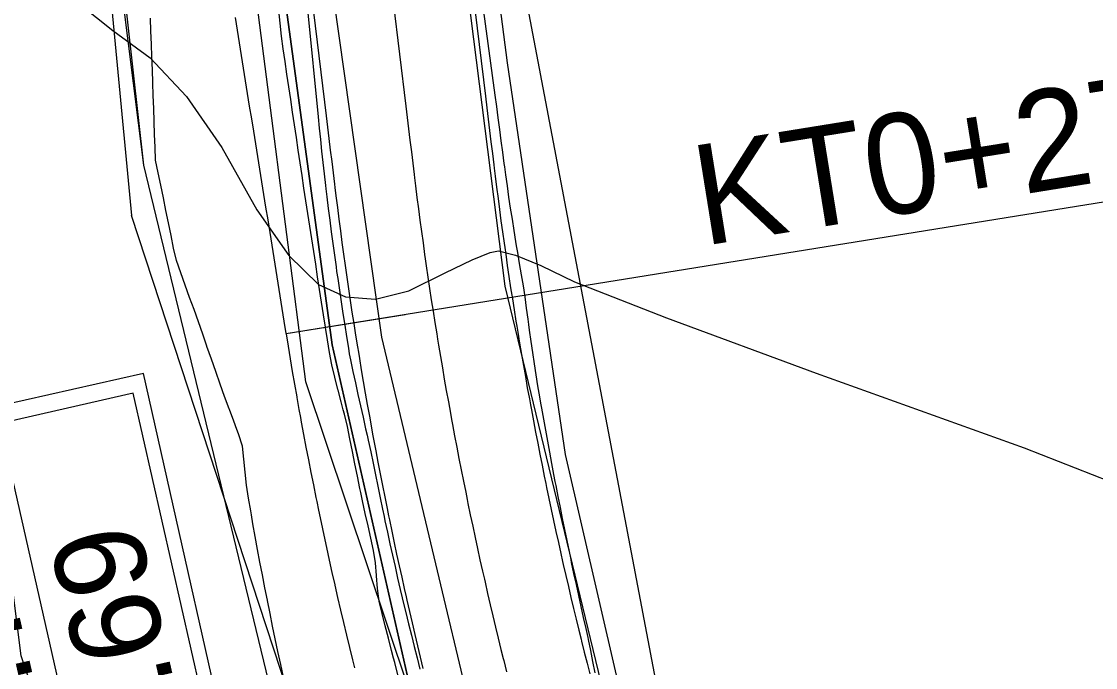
# Model space of a CAD drawing. Extents: x -574342 to -508101, y -1143544 to -1123894.
# Drawn here: x -508550.57 to -508523.81, y -1143236.42 to -1143220.32 of the extents above; entities that cross this region are included whole.
import ezdxf

# ---------------------------------------------------------------- set-up
doc = ezdxf.new("R2010")
doc.units = 0
for name, color, linetype in [('01_PARCELY_NAVRH_PC', 7, 'Continuous'), ('01_PARCELY_NAVRH_VHO', 7, 'Continuous'), ('01_PARCELY_NAVRH_ŽP', 7, 'Continuous'), ('1000', 7, 'Continuous'), ('18', 7, 'Continuous'), ('21', 7, 'Continuous'), ('23', 7, 'Continuous'), ('37', 7, 'Continuous'), ('42', 7, 'Continuous'), ('55', 7, 'Continuous'), ('62', 7, 'Continuous'), ('SO 101_popis oblouku', 7, 'Continuous'), ('VRST VEDL', 7, 'Continuous')]:
    doc.layers.add(name, color=color, linetype=linetype)

msp = doc.modelspace()

# ---------------------------------------------------------------- linework, layer by layer
msp.add_lwpolyline([(-508542.369, -1143252.042), (-508547.53, -1143229.095), (-508568.772, -1143233.873), (-508563.611, -1143256.82)], close=True)
at = {"layer": '01_PARCELY_NAVRH_PC'}
msp.add_lwpolyline([(-508524.26, -1143263.08), (-508531.16, -1143250.06), (-508535.34, -1143238.37), (-508537.02, -1143231.11), (-508538.46, -1143221.35), (-508540.02, -1143209.35), (-508540.32, -1143193.28), (-508538.65, -1143182.46), (-508537.18, -1143176.51), (-508541.94, -1143173.53), (-508544.25, -1143181.83), (-508544.97, -1143188.3), (-508545.24, -1143191.32), (-508545.52, -1143198.58), (-508545.45, -1143205.07), (-508544.32, -1143217.47), (-508542.83, -1143228.38), (-508540.55, -1143238.43), (-508539.77, -1143241.25), (-508539.07, -1143243.44), (-508536.24, -1143250.83), (-508534.5, -1143254.93), (-508531.94, -1143260.32)], dxfattribs=at)
msp.add_lwpolyline([(-508524.26, -1143263.08), (-508531.16, -1143250.06), (-508535.34, -1143238.37), (-508537.02, -1143231.11), (-508538.46, -1143221.35), (-508540.02, -1143209.35), (-508540.32, -1143193.28), (-508538.65, -1143182.46), (-508537.18, -1143176.51), (-508541.94, -1143173.53), (-508544.25, -1143181.83), (-508544.97, -1143188.3), (-508545.24, -1143191.32), (-508545.52, -1143198.58), (-508545.45, -1143205.07), (-508544.32, -1143217.47), (-508542.83, -1143228.38), (-508540.55, -1143238.43), (-508539.77, -1143241.25), (-508539.07, -1143243.44), (-508536.24, -1143250.83), (-508534.5, -1143254.93), (-508531.94, -1143260.32)], dxfattribs=at)
at = {"layer": '01_PARCELY_NAVRH_VHO'}
for points in [[(-508536.24, -1143250.83), (-508539.07, -1143243.44), (-508539.77, -1143241.25), (-508540.55, -1143238.43), (-508542.83, -1143228.38), (-508544.32, -1143217.47), (-508545.45, -1143205.07), (-508545.52, -1143198.58), (-508545.24, -1143191.32), (-508544.97, -1143188.3), (-508544.25, -1143181.83), (-508551.68, -1143170.14), (-508558.5, -1143170.32), (-508555.03, -1143173.64), (-508548.66, -1143186.8), (-508549.748, -1143197.559), (-508549.999, -1143204.321), (-508547.53, -1143223.9), (-508542.99, -1143242.68), (-508538.24, -1143253.15)], [(-508536.24, -1143250.83), (-508539.07, -1143243.44), (-508539.77, -1143241.25), (-508540.55, -1143238.43), (-508542.83, -1143228.38), (-508544.32, -1143217.47), (-508545.45, -1143205.07), (-508545.52, -1143198.58), (-508545.24, -1143191.32), (-508544.97, -1143188.3), (-508544.25, -1143181.83), (-508551.68, -1143170.14), (-508558.5, -1143170.32), (-508555.03, -1143173.64), (-508548.66, -1143186.8), (-508549.63, -1143198.15), (-508549.79, -1143203.71), (-508547.53, -1143223.9), (-508542.99, -1143242.68), (-508538.24, -1143253.15)]]:
    msp.add_lwpolyline(points, close=True, dxfattribs=at)
at = {"layer": '01_PARCELY_NAVRH_ŽP'}
msp.add_lwpolyline([(-508555.03, -1143173.64), (-508548.66, -1143186.8), (-508549.63, -1143198.15), (-508549.79, -1143203.71), (-508547.53, -1143223.9), (-508542.99, -1143242.68), (-508538.24, -1143253.15), (-508539.95, -1143255.3), (-508547.25, -1143258.62), (-508651.11, -1143191.46), (-508662.59, -1143152.85), (-508637.59, -1143153.08), (-508621.09, -1143158.13), (-508610.87, -1143164.96), (-508585.59, -1143176.01), (-508569.25, -1143175.97)], close=True, dxfattribs=at)
at = {"layer": '1000'}
for points in [[(-508539.328, -1143219.604), (-508539.013, -1143222.188), (-508538.978, -1143222.472), (-508538.943, -1143222.756), (-508538.908, -1143223.041), (-508538.874, -1143223.325), (-508538.839, -1143223.61), (-508538.804, -1143223.894), (-508538.794, -1143223.978), (-508538.77, -1143224.174), (-508538.735, -1143224.453), (-508538.699, -1143224.731), (-508538.662, -1143225.01), (-508538.625, -1143225.288), (-508538.587, -1143225.566), (-508538.548, -1143225.844), (-508538.533, -1143225.95), (-508538.508, -1143226.122), (-508538.467, -1143226.4), (-508538.426, -1143226.678), (-508538.384, -1143226.955), (-508538.341, -1143227.233), (-508538.297, -1143227.51), (-508538.253, -1143227.787), (-508538.231, -1143227.917), (-508538.207, -1143228.064), (-508538.161, -1143228.341), (-508538.114, -1143228.618), (-508538.066, -1143228.895), (-508538.018, -1143229.171), (-508537.969, -1143229.448), (-508537.918, -1143229.724), (-508537.89, -1143229.877), (-508537.868, -1143230), (-508537.816, -1143230.276), (-508537.763, -1143230.552), (-508537.71, -1143230.828), (-508537.656, -1143231.103), (-508537.601, -1143231.379), (-508537.546, -1143231.654), (-508537.51, -1143231.83), (-508537.489, -1143231.929), (-508537.432, -1143232.204), (-508537.374, -1143232.478), (-508537.315, -1143232.753), (-508537.256, -1143233.027), (-508537.195, -1143233.302), (-508537.134, -1143233.576), (-508537.089, -1143233.774), (-508537.072, -1143233.85), (-508537.009, -1143234.123), (-508536.946, -1143234.397), (-508536.882, -1143234.67), (-508536.817, -1143234.943), (-508536.751, -1143235.216), (-508536.684, -1143235.489), (-508536.63, -1143235.71), (-508536.617, -1143235.761), (-508536.549, -1143236.034), (-508536.48, -1143236.306), (-508536.41, -1143236.578)], [(-508539.124, -1143219.579), (-508538.777, -1143222.159), (-508538.739, -1143222.443), (-508538.701, -1143222.727), (-508538.663, -1143223.011), (-508538.625, -1143223.295), (-508538.587, -1143223.579), (-508538.55, -1143223.863), (-508538.538, -1143223.947), (-508538.512, -1143224.142), (-508538.474, -1143224.42), (-508538.435, -1143224.697), (-508538.393, -1143224.974), (-508538.35, -1143225.251), (-508538.306, -1143225.527), (-508538.261, -1143225.804), (-508538.243, -1143225.909), (-508538.215, -1143226.08), (-508538.169, -1143226.356), (-508538.121, -1143226.632), (-508538.073, -1143226.908), (-508538.034, -1143227.185), (-508537.998, -1143227.462), (-508537.96, -1143227.74), (-508537.942, -1143227.87), (-508537.922, -1143228.017), (-508537.883, -1143228.295), (-508537.843, -1143228.572), (-508537.802, -1143228.849), (-508537.76, -1143229.126), (-508537.713, -1143229.402), (-508537.666, -1143229.678), (-508537.639, -1143229.831), (-508537.617, -1143229.954), (-508537.569, -1143230.23), (-508537.519, -1143230.505), (-508537.469, -1143230.781), (-508537.418, -1143231.056), (-508537.366, -1143231.332), (-508537.314, -1143231.607), (-508537.28, -1143231.783), (-508537.261, -1143231.882), (-508537.208, -1143232.157), (-508537.154, -1143232.432), (-508537.099, -1143232.706), (-508537.043, -1143232.981), (-508536.987, -1143233.255), (-508536.93, -1143233.53), (-508536.888, -1143233.729), (-508536.872, -1143233.804), (-508536.814, -1143234.078), (-508536.755, -1143234.352), (-508536.696, -1143234.626), (-508536.635, -1143234.9), (-508536.574, -1143235.173), (-508536.513, -1143235.447), (-508536.462, -1143235.669), (-508536.451, -1143235.72), (-508536.396, -1143235.995), (-508536.341, -1143236.271), (-508536.285, -1143236.546)], [(-508541.194, -1143236.602), (-508541.274, -1143236.296), (-508541.303, -1143236.187), (-508541.354, -1143235.99), (-508541.432, -1143235.684), (-508541.51, -1143235.378), (-508541.587, -1143235.071), (-508541.663, -1143234.765), (-508541.7, -1143234.449), (-508541.727, -1143234.131), (-508541.727, -1143234.125), (-508541.75, -1143233.813), (-508541.8, -1143233.501), (-508541.87, -1143233.193), (-508541.939, -1143232.885), (-508542.007, -1143232.577), (-508542.074, -1143232.268), (-508542.119, -1143232.057), (-508542.139, -1143231.96), (-508542.204, -1143231.651), (-508542.267, -1143231.342), (-508542.328, -1143231.032), (-508542.389, -1143230.722), (-508542.448, -1143230.412), (-508542.528, -1143230.106), (-508542.556, -1143229.999), (-508542.609, -1143229.8), (-508542.686, -1143229.508), (-508542.689, -1143229.494), (-508542.769, -1143229.187), (-508542.844, -1143228.879), (-508542.896, -1143228.567), (-508542.946, -1143228.256), (-508542.996, -1143227.944), (-508542.996, -1143227.939), (-508543.045, -1143227.628), (-508543.095, -1143227.313), (-508543.144, -1143226.998), (-508543.194, -1143226.683), (-508543.243, -1143226.367), (-508543.292, -1143226.052), (-508543.341, -1143225.736), (-508543.389, -1143225.421), (-508543.438, -1143225.106), (-508543.486, -1143224.79), (-508543.534, -1143224.475), (-508543.582, -1143224.159), (-508543.629, -1143223.844), (-508543.677, -1143223.528), (-508543.724, -1143223.212), (-508543.771, -1143222.897), (-508543.818, -1143222.581), (-508543.865, -1143222.265), (-508543.912, -1143221.95), (-508543.958, -1143221.634), (-508544.004, -1143221.318), (-508544.05, -1143221.002), (-508544.095, -1143220.686), (-508544.13, -1143220.369), (-508544.165, -1143220.051)], [(-508543.435, -1143220.105), (-508543.18, -1143222.696), (-508543.152, -1143222.982), (-508543.124, -1143223.267), (-508543.096, -1143223.552), (-508543.067, -1143223.837), (-508543.033, -1143224.122), (-508543, -1143224.406), (-508542.99, -1143224.49), (-508542.965, -1143224.695), (-508542.929, -1143224.986), (-508542.892, -1143225.276), (-508542.854, -1143225.567), (-508542.816, -1143225.857), (-508542.776, -1143226.147), (-508542.735, -1143226.437), (-508542.72, -1143226.548), (-508542.694, -1143226.727), (-508542.652, -1143227.017), (-508542.609, -1143227.307), (-508542.565, -1143227.597), (-508542.52, -1143227.886), (-508542.474, -1143228.175), (-508542.428, -1143228.464), (-508542.406, -1143228.6), (-508542.376, -1143228.753), (-508542.315, -1143229.04), (-508542.254, -1143229.326), (-508542.191, -1143229.612), (-508542.128, -1143229.899), (-508542.063, -1143230.184), (-508541.998, -1143230.47), (-508541.962, -1143230.628), (-508541.932, -1143230.755), (-508541.869, -1143231.041), (-508541.812, -1143231.328), (-508541.755, -1143231.615), (-508541.697, -1143231.902), (-508541.639, -1143232.189), (-508541.579, -1143232.475), (-508541.54, -1143232.658), (-508541.518, -1143232.761), (-508541.456, -1143233.047), (-508541.394, -1143233.333), (-508541.33, -1143233.619), (-508541.266, -1143233.904), (-508541.2, -1143234.189), (-508541.134, -1143234.474), (-508541.085, -1143234.681), (-508541.067, -1143234.759), (-508540.999, -1143235.043), (-508540.93, -1143235.328), (-508540.859, -1143235.612), (-508540.789, -1143235.895), (-508540.717, -1143236.179), (-508540.644, -1143236.462)], [(-508543.299, -1143220.089), (-508542.983, -1143222.672), (-508542.948, -1143222.957), (-508542.914, -1143223.241), (-508542.879, -1143223.526), (-508542.844, -1143223.81), (-508542.809, -1143224.094), (-508542.775, -1143224.379), (-508542.764, -1143224.463), (-508542.739, -1143224.667), (-508542.703, -1143224.957), (-508542.666, -1143225.247), (-508542.627, -1143225.537), (-508542.589, -1143225.826), (-508542.549, -1143226.116), (-508542.508, -1143226.405), (-508542.492, -1143226.516), (-508542.467, -1143226.695), (-508542.425, -1143226.984), (-508542.381, -1143227.273), (-508542.338, -1143227.562), (-508542.293, -1143227.851), (-508542.247, -1143228.139), (-508542.201, -1143228.428), (-508542.179, -1143228.563), (-508542.154, -1143228.716), (-508542.106, -1143229.004), (-508542.057, -1143229.292), (-508542.007, -1143229.58), (-508541.957, -1143229.868), (-508541.905, -1143230.156), (-508541.853, -1143230.444), (-508541.824, -1143230.603), (-508541.8, -1143230.731), (-508541.746, -1143231.018), (-508541.692, -1143231.305), (-508541.636, -1143231.592), (-508541.58, -1143231.879), (-508541.523, -1143232.166), (-508541.465, -1143232.452), (-508541.428, -1143232.635), (-508541.406, -1143232.738), (-508541.347, -1143233.024), (-508541.286, -1143233.31), (-508541.225, -1143233.596), (-508541.163, -1143233.882), (-508541.1, -1143234.167), (-508541.037, -1143234.452), (-508540.99, -1143234.659), (-508540.972, -1143234.737), (-508540.907, -1143235.022), (-508540.841, -1143235.307), (-508540.774, -1143235.591), (-508540.706, -1143235.876), (-508540.638, -1143236.16), (-508540.569, -1143236.444)], [(-508544.043, -1143236.657), (-508544.113, -1143236.339), (-508544.182, -1143236.022), (-508544.249, -1143235.704), (-508544.316, -1143235.386), (-508544.381, -1143235.068), (-508544.445, -1143234.75), (-508544.447, -1143234.743), (-508544.508, -1143234.431), (-508544.57, -1143234.112), (-508544.631, -1143233.793), (-508544.691, -1143233.474), (-508544.749, -1143233.155), (-508544.807, -1143232.835), (-508544.845, -1143232.616), (-508544.863, -1143232.516), (-508544.918, -1143232.196), (-508544.966, -1143231.875), (-508545.002, -1143231.551), (-508545.036, -1143231.228), (-508545.07, -1143230.904), (-508545.167, -1143230.592), (-508545.208, -1143230.485), (-508545.283, -1143230.284), (-508545.392, -1143229.99), (-508545.398, -1143229.975), (-508545.511, -1143229.665), (-508545.623, -1143229.355), (-508545.734, -1143229.044), (-508545.843, -1143228.732), (-508545.952, -1143228.42), (-508545.953, -1143228.416), (-508546.059, -1143228.114), (-508546.167, -1143227.808), (-508546.275, -1143227.502), (-508546.384, -1143227.197), (-508546.493, -1143226.891), (-508546.602, -1143226.585), (-508546.711, -1143226.28), (-508546.786, -1143225.969), (-508546.848, -1143225.655), (-508546.911, -1143225.342), (-508546.975, -1143225.029), (-508547.039, -1143224.716), (-508547.103, -1143224.403), (-508547.167, -1143224.091), (-508547.232, -1143223.778), (-508547.246, -1143223.457), (-508547.256, -1143223.135), (-508547.266, -1143222.814), (-508547.277, -1143222.492), (-508547.289, -1143222.171), (-508547.3, -1143221.849), (-508547.312, -1143221.528), (-508547.324, -1143221.207), (-508547.336, -1143220.885), (-508547.349, -1143220.564), (-508547.362, -1143220.243)]]:
    msp.add_lwpolyline(points, dxfattribs=at)
at = {"layer": '21'}
for points in [[(-508541.313, -1143219.846), (-508540.998, -1143222.43), (-508540.963, -1143222.714), (-508540.928, -1143222.999), (-508540.894, -1143223.283), (-508540.859, -1143223.568), (-508540.824, -1143223.852), (-508540.789, -1143224.136), (-508540.779, -1143224.22), (-508540.754, -1143224.421), (-508540.719, -1143224.705), (-508540.682, -1143224.989), (-508540.645, -1143225.273), (-508540.607, -1143225.557), (-508540.568, -1143225.841), (-508540.528, -1143226.125), (-508540.513, -1143226.233), (-508540.487, -1143226.408), (-508540.446, -1143226.692), (-508540.404, -1143226.975), (-508540.361, -1143227.259), (-508540.317, -1143227.542), (-508540.272, -1143227.825), (-508540.227, -1143228.108), (-508540.205, -1143228.24), (-508540.18, -1143228.39), (-508540.133, -1143228.673), (-508540.085, -1143228.955), (-508540.037, -1143229.238), (-508539.987, -1143229.52), (-508539.937, -1143229.802), (-508539.886, -1143230.084), (-508539.857, -1143230.24), (-508539.834, -1143230.366), (-508539.781, -1143230.647), (-508539.728, -1143230.929), (-508539.673, -1143231.21), (-508539.618, -1143231.491), (-508539.562, -1143231.772), (-508539.505, -1143232.053), (-508539.469, -1143232.232), (-508539.448, -1143232.334), (-508539.389, -1143232.614), (-508539.33, -1143232.894), (-508539.27, -1143233.175), (-508539.209, -1143233.455), (-508539.148, -1143233.734), (-508539.085, -1143234.014), (-508539.04, -1143234.217), (-508539.022, -1143234.293), (-508538.958, -1143234.573), (-508538.893, -1143234.852), (-508538.828, -1143235.131), (-508538.762, -1143235.409), (-508538.694, -1143235.688), (-508538.626, -1143235.966), (-508538.571, -1143236.192), (-508538.558, -1143236.244), (-508538.488, -1143236.522)], [(-508542.266, -1143236.428), (-508542.316, -1143236.229), (-508542.392, -1143235.919), (-508542.467, -1143235.609), (-508542.541, -1143235.298), (-508542.615, -1143234.988), (-508542.687, -1143234.677), (-508542.758, -1143234.366), (-508542.76, -1143234.359), (-508542.828, -1143234.054), (-508542.898, -1143233.743), (-508542.966, -1143233.431), (-508543.033, -1143233.119), (-508543.1, -1143232.807), (-508543.165, -1143232.495), (-508543.209, -1143232.281), (-508543.229, -1143232.182), (-508543.293, -1143231.869), (-508543.355, -1143231.556), (-508543.416, -1143231.243), (-508543.477, -1143230.93), (-508543.536, -1143230.616), (-508543.594, -1143230.303), (-508543.614, -1143230.193), (-508543.652, -1143229.989), (-508543.705, -1143229.69), (-508543.708, -1143229.675), (-508543.763, -1143229.36), (-508543.817, -1143229.046), (-508543.871, -1143228.731), (-508543.923, -1143228.416), (-508543.974, -1143228.101), (-508543.975, -1143228.097), (-508544.025, -1143227.786), (-508544.076, -1143227.471), (-508544.127, -1143227.156), (-508544.178, -1143226.841), (-508544.228, -1143226.526), (-508544.279, -1143226.211), (-508544.33, -1143225.896), (-508544.381, -1143225.581), (-508544.431, -1143225.266), (-508544.482, -1143224.951), (-508544.533, -1143224.636), (-508544.584, -1143224.321), (-508544.635, -1143224.006), (-508544.685, -1143223.691), (-508544.736, -1143223.375), (-508544.787, -1143223.06), (-508544.838, -1143222.745), (-508544.888, -1143222.43), (-508544.939, -1143222.115), (-508544.99, -1143221.8), (-508545.041, -1143221.485), (-508545.092, -1143221.17), (-508545.142, -1143220.855), (-508545.193, -1143220.54), (-508545.244, -1143220.225)]]:
    msp.add_lwpolyline(points, dxfattribs=at)
at = {"layer": '23'}
for points in [[(-508543.975, -1143228.097), (-508517.319, -1143223.8)], [(-508543.975, -1143228.097), (-508541.013, -1143227.62)]]:
    msp.add_lwpolyline(points, dxfattribs=at)
at = {"layer": '37'}
for points in [[(-508544.44, -1143182.59), (-508545.29, -1143193.14), (-508544.8, -1143205.6), (-508541.6, -1143228.19), (-508538.07, -1143243), (-508531.89, -1143258.66), (-508522.3, -1143275.29), (-508518.1, -1143283.75), (-508512.73, -1143299.25), (-508510.49, -1143313.12)], [(-508544.44, -1143182.59), (-508545.29, -1143193.14), (-508544.8, -1143205.6), (-508541.6, -1143228.19), (-508538.07, -1143243), (-508531.89, -1143258.66), (-508522.3, -1143275.29), (-508518.1, -1143283.75), (-508512.73, -1143299.25), (-508510.49, -1143313.12)], [(-508507.09, -1143312.37), (-508509.64, -1143298.16), (-508515.1, -1143282.44), (-508519.8, -1143273.76), (-508526.92, -1143261.04), (-508530.09, -1143253.58), (-508534.91, -1143241.83), (-508538.52, -1143226.92), (-508541.3, -1143204.98), (-508541.88, -1143193.39), (-508540.68, -1143183.59)], [(-508507.09, -1143312.37), (-508509.64, -1143298.16), (-508515.1, -1143282.44), (-508519.8, -1143273.76), (-508526.92, -1143261.04), (-508530.09, -1143253.58), (-508534.91, -1143241.83), (-508538.52, -1143226.92), (-508541.3, -1143204.98), (-508541.88, -1143193.39), (-508540.68, -1143183.59)]]:
    msp.add_lwpolyline(points, dxfattribs=at)
at = {"layer": '42'}
msp.add_lwpolyline([(-508475.71, -1143257.35), (-508496.39, -1143258.35), (-508520.72, -1143253.86), (-508528.66, -1143251.18), (-508534.38, -1143238.75), (-508538.15, -1143218.95), (-508538.33, -1143193.52)], dxfattribs=at)
msp.add_lwpolyline([(-508475.71, -1143257.35), (-508496.39, -1143258.35), (-508520.72, -1143253.86), (-508528.66, -1143251.18), (-508534.38, -1143238.75), (-508538.15, -1143218.95), (-508538.33, -1143193.52)], dxfattribs=at)
at = {"layer": '55'}
msp.add_line((-508539.2, -1143251.47), (-508547.83, -1143225.16), dxfattribs=at)
msp.add_line((-508539.2, -1143251.47), (-508547.83, -1143225.16), dxfattribs=at)
for points in [[(-508550.02, -1143195.47), (-508549.77, -1143204.85), (-508547.83, -1143225.16)], [(-508550.02, -1143195.47), (-508549.77, -1143204.85), (-508547.83, -1143225.16)], [(-508546.97, -1143246.83), (-508550.58, -1143236.13), (-508552.49, -1143221.08)], [(-508546.97, -1143246.83), (-508550.58, -1143236.13), (-508552.49, -1143221.08)]]:
    msp.add_lwpolyline(points, dxfattribs=at)
at = {"layer": '62'}
msp.add_lwpolyline([(-508535.82, -1143252.17), (-508543.49, -1143229.3), (-508544.91, -1143218.28), (-508546.55, -1143206.05), (-508547.23, -1143192.43), (-508546.71, -1143185.69)], dxfattribs=at)
msp.add_lwpolyline([(-508535.82, -1143252.17), (-508543.49, -1143229.3), (-508544.91, -1143218.28), (-508546.55, -1143206.05), (-508547.23, -1143192.43), (-508546.71, -1143185.69)], dxfattribs=at)
at = {"layer": 'SO 101_popis oblouku'}
for p, q in [((-508547.795, -1143229.584), (-508564.373, -1143233.349)), ((-508542.775, -1143251.688), (-508547.795, -1143229.584)), ((-508546.091, -1143252.441), (-508551.111, -1143230.337))]:
    msp.add_line(p, q, dxfattribs=at)
at = {"layer": 'VRST VEDL'}
msp.add_lwpolyline([(-508549.563, -1143219.538), (-508548.295, -1143220.549), (-508547.371, -1143221.226), (-508546.466, -1143222.196), (-508545.579, -1143223.459), (-508544.71, -1143225.015), (-508543.908, -1143226.155), (-508543.172, -1143226.878), (-508542.503, -1143227.184), (-508541.754, -1143227.237), (-508540.925, -1143227.035), (-508540.016, -1143226.581), (-508539.34, -1143226.263), (-508538.897, -1143226.082), (-508538.687, -1143226.039), (-508538.266, -1143226.147), (-508537.635, -1143226.404), (-508536.793, -1143226.813), (-508534.504, -1143227.706), (-508530.77, -1143229.084), (-508525.588, -1143230.947), (-508521.778, -1143232.443)], dxfattribs=at)

# ---------------------------------------------------------------- texts
at = {"layer": '18'}
msp.add_text('KT0+271.62', height=2.5, rotation=9.1564, dxfattribs=at).set_placement((-508533.586, -1143225.916))
at = {"layer": 'SO 101_popis oblouku'}
for s, p in [('11.75', (-508549.501, -1143240.086)), ('0.69', (-508546.382, -1143238.464))]:
    msp.add_text(s, height=2.2667, rotation=102.7902, dxfattribs=at).set_placement(p)

doc.saveas('drawing.dxf')
